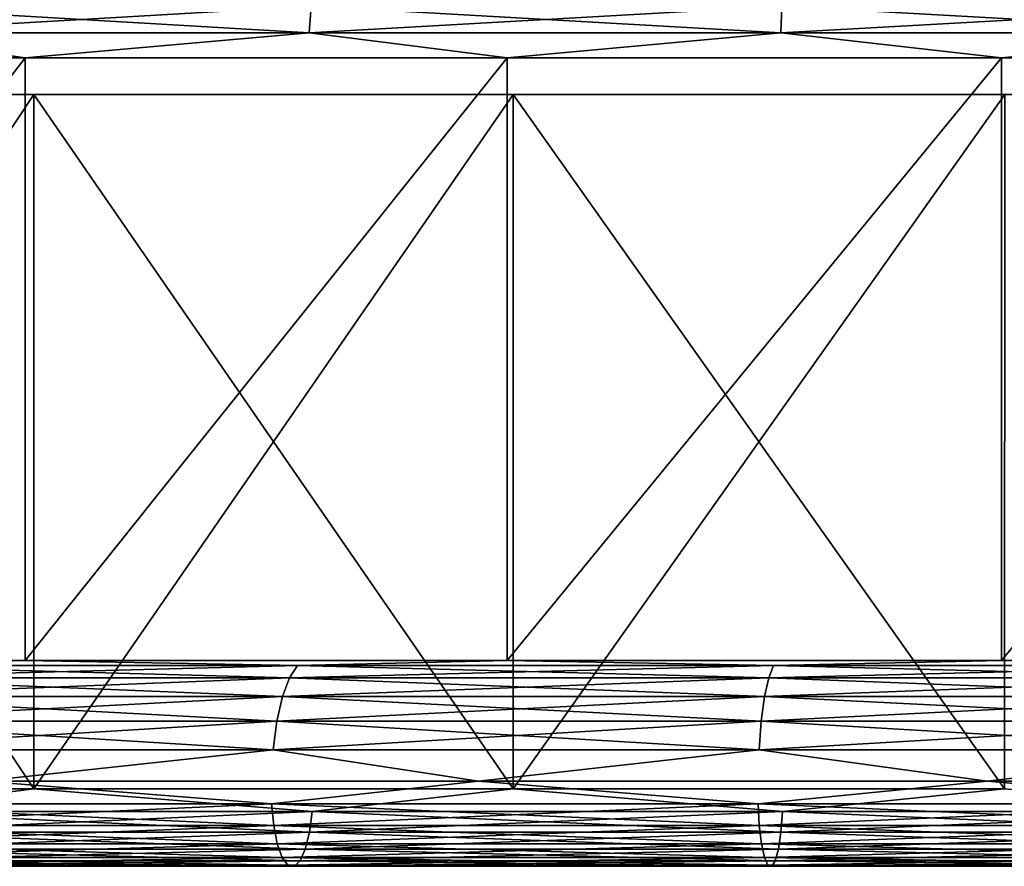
# Model space of a CAD drawing. Header units: millimetres. Extents: x -139 to 139, y -32 to 1264.
# Tile 239 of 266: x -33 to -11, y 1079 to 1098. Entities that reach past the tile are written whole.
import ezdxf

# ---------------------------------------------------------------- set-up
doc = ezdxf.new("R2010")
doc.units = ezdxf.units.MM
doc.header["$LTSCALE"] = 26.699852
for name, color, linetype in [('121', 7, 'CONTINUOUS'), ('122', 7, 'CONTINUOUS'), ('123', 7, 'CONTINUOUS'), ('124', 7, 'CONTINUOUS'), ('128', 7, 'CONTINUOUS'), ('129', 7, 'CONTINUOUS'), ('130', 7, 'CONTINUOUS'), ('131', 7, 'CONTINUOUS'), ('138', 7, 'CONTINUOUS'), ('139', 7, 'CONTINUOUS'), ('151', 7, 'CONTINUOUS')]:
    doc.layers.add(name, color=color, linetype=linetype)

msp = doc.modelspace()

# ---------------------------------------------------------------- linework, layer by layer
at = {"layer": '121', "color": 7, "linetype": 'CONTINUOUS'}
for points in [[(-43.28, 1081.15, 305.628), (-32.945, 1081.15, 301.348), (-43.283, 1096.738, 305.63), (-43.28, 1081.15, 305.628)], [(-43.283, 1096.738, 305.63), (-32.945, 1081.15, 301.348), (-32.947, 1096.738, 301.348), (-43.283, 1096.738, 305.63)], [(-32.945, 1081.15, 301.348), (-22.196, 1081.15, 298.251), (-32.947, 1096.738, 301.348), (-32.945, 1081.15, 301.348)], [(-32.947, 1096.738, 301.348), (-22.196, 1081.15, 298.251), (-22.193, 1096.738, 298.25), (-32.947, 1096.738, 301.348)], [(-22.196, 1081.15, 298.251), (-11.168, 1081.15, 296.377), (-22.193, 1096.738, 298.25), (-22.196, 1081.15, 298.251)], [(-22.193, 1096.738, 298.25), (-11.168, 1081.15, 296.377), (-11.165, 1096.738, 296.377), (-22.193, 1096.738, 298.25)]]:
    msp.add_3dface(points, dxfattribs=at)
at = {"layer": '122', "color": 7, "linetype": 'CONTINUOUS'}
for points in [[(-27.614, 1080.813, 296.045), (-38.205, 1080.813, 299.614), (-34.099, 1081.321, 298.052), (-27.614, 1080.813, 296.045)], [(-22.973, 1081.321, 294.847), (-27.614, 1080.813, 296.045), (-34.099, 1081.321, 298.052), (-22.973, 1081.321, 294.847)], [(-16.699, 1080.813, 293.643), (-27.614, 1080.813, 296.045), (-22.973, 1081.321, 294.847), (-16.699, 1080.813, 293.643)], [(-11.559, 1081.321, 292.908), (-16.699, 1080.813, 293.643), (-22.973, 1081.321, 294.847), (-11.559, 1081.321, 292.908)], [(-5.588, 1080.813, 292.434), (-16.699, 1080.813, 293.643), (-11.559, 1081.321, 292.908), (-5.588, 1080.813, 292.434)], [(0, 1081.321, 292.258), (-5.588, 1080.813, 292.434), (-11.559, 1081.321, 292.908), (0, 1081.321, 292.258)], [(-32.945, 1081.15, 301.348), (-43.28, 1081.15, 305.628), (-36.949, 1080.642, 302.765), (-32.945, 1081.15, 301.348)], [(-26.706, 1080.642, 299.313), (-32.945, 1081.15, 301.348), (-36.949, 1080.642, 302.765), (-26.706, 1080.642, 299.313)], [(-22.196, 1081.15, 298.251), (-32.945, 1081.15, 301.348), (-26.706, 1080.642, 299.313), (-22.196, 1081.15, 298.251)], [(-16.15, 1080.642, 296.99), (-22.196, 1081.15, 298.251), (-26.706, 1080.642, 299.313), (-16.15, 1080.642, 296.99)], [(-11.168, 1081.15, 296.377), (-22.196, 1081.15, 298.251), (-16.15, 1080.642, 296.99), (-11.168, 1081.15, 296.377)], [(-5.404, 1080.642, 295.821), (-11.168, 1081.15, 296.377), (-16.15, 1080.642, 296.99), (-5.404, 1080.642, 295.821)], [(-27.614, 1080.813, 296.045), (-38.141, 1080.328, 299.773), (-38.205, 1080.813, 299.614), (-27.614, 1080.813, 296.045)], [(-27.567, 1080.328, 296.211), (-38.141, 1080.328, 299.773), (-27.614, 1080.813, 296.045), (-27.567, 1080.328, 296.211)], [(-16.699, 1080.813, 293.643), (-27.567, 1080.328, 296.211), (-27.614, 1080.813, 296.045), (-16.699, 1080.813, 293.643)], [(-16.671, 1080.328, 293.812), (-27.567, 1080.328, 296.211), (-16.699, 1080.813, 293.643), (-16.671, 1080.328, 293.812)], [(-5.588, 1080.813, 292.434), (-16.671, 1080.328, 293.812), (-16.699, 1080.813, 293.643), (-5.588, 1080.813, 292.434)], [(-5.579, 1080.328, 292.606), (-16.671, 1080.328, 293.812), (-5.588, 1080.813, 292.434), (-5.579, 1080.328, 292.606)], [(-26.765, 1080.177, 299.101), (-36.949, 1080.642, 302.765), (-37.031, 1080.177, 302.56), (-26.765, 1080.177, 299.101)], [(-26.706, 1080.642, 299.313), (-36.949, 1080.642, 302.765), (-26.765, 1080.177, 299.101), (-26.706, 1080.642, 299.313)], [(-16.186, 1080.177, 296.773), (-26.706, 1080.642, 299.313), (-26.765, 1080.177, 299.101), (-16.186, 1080.177, 296.773)], [(-16.15, 1080.642, 296.99), (-26.706, 1080.642, 299.313), (-16.186, 1080.177, 296.773), (-16.15, 1080.642, 296.99)], [(-5.416, 1080.177, 295.602), (-16.15, 1080.642, 296.99), (-16.186, 1080.177, 296.773), (-5.416, 1080.177, 295.602)], [(-5.404, 1080.642, 295.821), (-16.15, 1080.642, 296.99), (-5.416, 1080.177, 295.602), (-5.404, 1080.642, 295.821)], [(-27.567, 1080.328, 296.211), (-38.028, 1079.915, 300.057), (-38.141, 1080.328, 299.773), (-27.567, 1080.328, 296.211)], [(-27.486, 1079.915, 296.505), (-38.028, 1079.915, 300.057), (-27.567, 1080.328, 296.211), (-27.486, 1079.915, 296.505)], [(-16.671, 1080.328, 293.812), (-27.486, 1079.915, 296.505), (-27.567, 1080.328, 296.211), (-16.671, 1080.328, 293.812)], [(-16.621, 1079.915, 294.114), (-27.486, 1079.915, 296.505), (-16.671, 1080.328, 293.812), (-16.621, 1079.915, 294.114)], [(-5.579, 1080.328, 292.606), (-16.621, 1079.915, 294.114), (-16.671, 1080.328, 293.812), (-5.579, 1080.328, 292.606)], [(-5.562, 1079.915, 292.911), (-16.621, 1079.915, 294.114), (-5.579, 1080.328, 292.606), (-5.562, 1079.915, 292.911)], [(-26.857, 1079.797, 298.769), (-37.031, 1080.177, 302.56), (-37.158, 1079.797, 302.24), (-26.857, 1079.797, 298.769)], [(-26.765, 1080.177, 299.101), (-37.031, 1080.177, 302.56), (-26.857, 1079.797, 298.769), (-26.765, 1080.177, 299.101)], [(-16.241, 1079.797, 296.432), (-26.765, 1080.177, 299.101), (-26.857, 1079.797, 298.769), (-16.241, 1079.797, 296.432)], [(-16.186, 1080.177, 296.773), (-26.765, 1080.177, 299.101), (-16.241, 1079.797, 296.432), (-16.186, 1080.177, 296.773)], [(-5.435, 1079.797, 295.257), (-16.186, 1080.177, 296.773), (-16.241, 1079.797, 296.432), (-5.435, 1079.797, 295.257)], [(-5.416, 1080.177, 295.602), (-16.186, 1080.177, 296.773), (-5.435, 1079.797, 295.257), (-5.416, 1080.177, 295.602)], [(-27.486, 1079.915, 296.505), (-37.875, 1079.608, 300.44), (-38.028, 1079.915, 300.057), (-27.486, 1079.915, 296.505)], [(-27.375, 1079.608, 296.902), (-37.875, 1079.608, 300.44), (-27.486, 1079.915, 296.505), (-27.375, 1079.608, 296.902)], [(-16.621, 1079.915, 294.114), (-27.375, 1079.608, 296.902), (-27.486, 1079.915, 296.505), (-16.621, 1079.915, 294.114)], [(-16.555, 1079.608, 294.521), (-27.375, 1079.608, 296.902), (-16.621, 1079.915, 294.114), (-16.555, 1079.608, 294.521)], [(-5.562, 1079.915, 292.911), (-16.555, 1079.608, 294.521), (-16.621, 1079.915, 294.114), (-5.562, 1079.915, 292.911)], [(-5.54, 1079.608, 293.323), (-16.555, 1079.608, 294.521), (-5.562, 1079.915, 292.911), (-5.54, 1079.608, 293.323)], [(-26.975, 1079.533, 298.344), (-37.158, 1079.797, 302.24), (-37.322, 1079.533, 301.83), (-26.975, 1079.533, 298.344)], [(-26.857, 1079.797, 298.769), (-37.158, 1079.797, 302.24), (-26.975, 1079.533, 298.344), (-26.857, 1079.797, 298.769)], [(-16.313, 1079.533, 295.997), (-26.857, 1079.797, 298.769), (-26.975, 1079.533, 298.344), (-16.313, 1079.533, 295.997)], [(-16.241, 1079.797, 296.432), (-26.857, 1079.797, 298.769), (-16.313, 1079.533, 295.997), (-16.241, 1079.797, 296.432)], [(-5.459, 1079.533, 294.816), (-16.241, 1079.797, 296.432), (-16.313, 1079.533, 295.997), (-5.459, 1079.533, 294.816)], [(-5.435, 1079.797, 295.257), (-16.241, 1079.797, 296.432), (-5.459, 1079.533, 294.816), (-5.435, 1079.797, 295.257)], [(-27.375, 1079.608, 296.902), (-37.696, 1079.434, 300.89), (-37.875, 1079.608, 300.44), (-27.375, 1079.608, 296.902)], [(-27.246, 1079.434, 297.369), (-37.696, 1079.434, 300.89), (-27.375, 1079.608, 296.902), (-27.246, 1079.434, 297.369)], [(-27.246, 1079.434, 297.369), (-37.506, 1079.408, 301.367), (-37.696, 1079.434, 300.89), (-27.246, 1079.434, 297.369)], [(-27.109, 1079.408, 297.863), (-37.322, 1079.533, 301.83), (-37.506, 1079.408, 301.367), (-27.109, 1079.408, 297.863)], [(-27.109, 1079.408, 297.863), (-37.506, 1079.408, 301.367), (-27.246, 1079.434, 297.369), (-27.109, 1079.408, 297.863)], [(-26.975, 1079.533, 298.344), (-37.322, 1079.533, 301.83), (-27.109, 1079.408, 297.863), (-26.975, 1079.533, 298.344)], [(-16.555, 1079.608, 294.521), (-27.246, 1079.434, 297.369), (-27.375, 1079.608, 296.902), (-16.555, 1079.608, 294.521)], [(-16.476, 1079.434, 294.998), (-27.246, 1079.434, 297.369), (-16.555, 1079.608, 294.521), (-16.476, 1079.434, 294.998)], [(-16.476, 1079.434, 294.998), (-27.109, 1079.408, 297.863), (-27.246, 1079.434, 297.369), (-16.476, 1079.434, 294.998)], [(-16.393, 1079.408, 295.505), (-26.975, 1079.533, 298.344), (-27.109, 1079.408, 297.863), (-16.393, 1079.408, 295.505)], [(-16.393, 1079.408, 295.505), (-27.109, 1079.408, 297.863), (-16.476, 1079.434, 294.998), (-16.393, 1079.408, 295.505)], [(-16.313, 1079.533, 295.997), (-26.975, 1079.533, 298.344), (-16.393, 1079.408, 295.505), (-16.313, 1079.533, 295.997)], [(-5.54, 1079.608, 293.323), (-16.476, 1079.434, 294.998), (-16.555, 1079.608, 294.521), (-5.54, 1079.608, 293.323)], [(-5.514, 1079.434, 293.806), (-16.476, 1079.434, 294.998), (-5.54, 1079.608, 293.323), (-5.514, 1079.434, 293.806)], [(-5.514, 1079.434, 293.806), (-16.393, 1079.408, 295.505), (-16.476, 1079.434, 294.998), (-5.514, 1079.434, 293.806)], [(-5.486, 1079.408, 294.318), (-16.313, 1079.533, 295.997), (-16.393, 1079.408, 295.505), (-5.486, 1079.408, 294.318)], [(-5.486, 1079.408, 294.318), (-16.393, 1079.408, 295.505), (-5.514, 1079.434, 293.806), (-5.486, 1079.408, 294.318)], [(-5.459, 1079.533, 294.816), (-16.313, 1079.533, 295.997), (-5.486, 1079.408, 294.318), (-5.459, 1079.533, 294.816)]]:
    msp.add_3dface(points, dxfattribs=at)
at = {"layer": '123', "color": 7, "linetype": 'CONTINUOUS'}
for points in [[(-33.144, 1084.026, 300.781), (-37.405, 1083.919, 301.619), (-43.541, 1084.026, 305.088), (-33.144, 1084.026, 300.781)], [(-27.214, 1083.644, 297.484), (-37.652, 1083.644, 301.001), (-27.036, 1083.919, 298.126), (-27.214, 1083.644, 297.484)], [(-27.036, 1083.919, 298.126), (-37.652, 1083.644, 301.001), (-37.405, 1083.919, 301.619), (-27.036, 1083.919, 298.126)], [(-27.036, 1083.919, 298.126), (-37.405, 1083.919, 301.619), (-33.144, 1084.026, 300.781), (-27.036, 1083.919, 298.126)], [(-22.33, 1084.026, 297.666), (-27.036, 1083.919, 298.126), (-33.144, 1084.026, 300.781), (-22.33, 1084.026, 297.666)], [(-16.457, 1083.644, 295.117), (-27.214, 1083.644, 297.484), (-16.349, 1083.919, 295.773), (-16.457, 1083.644, 295.117)], [(-16.349, 1083.919, 295.773), (-27.214, 1083.644, 297.484), (-27.036, 1083.919, 298.126), (-16.349, 1083.919, 295.773)], [(-16.349, 1083.919, 295.773), (-27.036, 1083.919, 298.126), (-22.33, 1084.026, 297.666), (-16.349, 1083.919, 295.773)], [(-11.236, 1084.026, 295.781), (-16.349, 1083.919, 295.773), (-22.33, 1084.026, 297.666), (-11.236, 1084.026, 295.781)], [(-5.507, 1083.644, 293.926), (-16.457, 1083.644, 295.117), (-5.471, 1083.919, 294.59), (-5.507, 1083.644, 293.926)], [(-5.471, 1083.919, 294.59), (-16.457, 1083.644, 295.117), (-16.349, 1083.919, 295.773), (-5.471, 1083.919, 294.59)], [(-5.471, 1083.919, 294.59), (-16.349, 1083.919, 295.773), (-11.236, 1084.026, 295.781), (-5.471, 1083.919, 294.59)], [(0, 1084.026, 295.15), (-5.471, 1083.919, 294.59), (-11.236, 1084.026, 295.781), (0, 1084.026, 295.15)], [(-27.369, 1083.22, 296.925), (-37.867, 1083.22, 300.462), (-27.214, 1083.644, 297.484), (-27.369, 1083.22, 296.925)], [(-27.214, 1083.644, 297.484), (-37.867, 1083.22, 300.462), (-37.652, 1083.644, 301.001), (-27.214, 1083.644, 297.484)], [(-16.551, 1083.22, 294.543), (-27.369, 1083.22, 296.925), (-16.457, 1083.644, 295.117), (-16.551, 1083.22, 294.543)], [(-16.457, 1083.644, 295.117), (-27.369, 1083.22, 296.925), (-27.214, 1083.644, 297.484), (-16.457, 1083.644, 295.117)], [(-5.539, 1083.22, 293.346), (-16.551, 1083.22, 294.543), (-5.507, 1083.644, 293.926), (-5.539, 1083.22, 293.346)], [(-5.507, 1083.644, 293.926), (-16.551, 1083.22, 294.543), (-16.457, 1083.644, 295.117), (-5.507, 1083.644, 293.926)], [(-27.493, 1082.669, 296.478), (-38.038, 1082.669, 300.031), (-27.369, 1083.22, 296.925), (-27.493, 1082.669, 296.478)], [(-27.369, 1083.22, 296.925), (-38.038, 1082.669, 300.031), (-37.867, 1083.22, 300.462), (-27.369, 1083.22, 296.925)], [(-16.626, 1082.669, 294.086), (-27.493, 1082.669, 296.478), (-16.551, 1083.22, 294.543), (-16.626, 1082.669, 294.086)], [(-16.551, 1083.22, 294.543), (-27.493, 1082.669, 296.478), (-27.369, 1083.22, 296.925), (-16.551, 1083.22, 294.543)], [(-5.564, 1082.669, 292.883), (-16.626, 1082.669, 294.086), (-5.539, 1083.22, 293.346), (-5.564, 1082.669, 292.883)], [(-5.539, 1083.22, 293.346), (-16.626, 1082.669, 294.086), (-16.551, 1083.22, 294.543), (-5.539, 1083.22, 293.346)], [(-27.578, 1082.023, 296.171), (-38.156, 1082.023, 299.735), (-27.493, 1082.669, 296.478), (-27.578, 1082.023, 296.171)], [(-27.493, 1082.669, 296.478), (-38.156, 1082.023, 299.735), (-38.038, 1082.669, 300.031), (-27.493, 1082.669, 296.478)], [(-16.677, 1082.023, 293.772), (-27.578, 1082.023, 296.171), (-16.626, 1082.669, 294.086), (-16.677, 1082.023, 293.772)], [(-16.626, 1082.669, 294.086), (-27.578, 1082.023, 296.171), (-27.493, 1082.669, 296.478), (-16.626, 1082.669, 294.086)], [(-5.581, 1082.023, 292.565), (-16.677, 1082.023, 293.772), (-5.564, 1082.669, 292.883), (-5.581, 1082.023, 292.565)], [(-5.564, 1082.669, 292.883), (-16.677, 1082.023, 293.772), (-16.626, 1082.669, 294.086), (-5.564, 1082.669, 292.883)], [(-27.578, 1082.023, 296.171), (-34.099, 1081.321, 298.052), (-38.156, 1082.023, 299.735), (-27.578, 1082.023, 296.171)], [(-22.973, 1081.321, 294.847), (-34.099, 1081.321, 298.052), (-27.578, 1082.023, 296.171), (-22.973, 1081.321, 294.847)], [(-16.677, 1082.023, 293.772), (-22.973, 1081.321, 294.847), (-27.578, 1082.023, 296.171), (-16.677, 1082.023, 293.772)], [(-11.559, 1081.321, 292.908), (-22.973, 1081.321, 294.847), (-16.677, 1082.023, 293.772), (-11.559, 1081.321, 292.908)], [(-5.581, 1082.023, 292.565), (-11.559, 1081.321, 292.908), (-16.677, 1082.023, 293.772), (-5.581, 1082.023, 292.565)], [(0, 1081.321, 292.258), (-11.559, 1081.321, 292.908), (-5.581, 1082.023, 292.565), (0, 1081.321, 292.258)]]:
    msp.add_3dface(points, dxfattribs=at)
at = {"layer": '124', "color": 7, "linetype": 'CONTINUOUS'}
for points in [[(-33.144, 1084.026, 300.781), (-43.541, 1084.026, 305.088), (-33.144, 1097.562, 300.781), (-33.144, 1084.026, 300.781)], [(-33.144, 1097.562, 300.781), (-43.541, 1084.026, 305.088), (-43.54, 1097.562, 305.088), (-33.144, 1097.562, 300.781)], [(-22.33, 1084.026, 297.666), (-33.144, 1084.026, 300.781), (-22.33, 1097.562, 297.666), (-22.33, 1084.026, 297.666)], [(-22.33, 1097.562, 297.666), (-33.144, 1084.026, 300.781), (-33.144, 1097.562, 300.781), (-22.33, 1097.562, 297.666)], [(-11.236, 1084.026, 295.781), (-22.33, 1084.026, 297.666), (-11.236, 1097.562, 295.781), (-11.236, 1084.026, 295.781)], [(-11.236, 1097.562, 295.781), (-22.33, 1084.026, 297.666), (-22.33, 1097.562, 297.666), (-11.236, 1097.562, 295.781)], [(0, 1084.026, 295.15), (-11.236, 1084.026, 295.781), (0, 1097.562, 295.15), (0, 1084.026, 295.15)], [(0, 1097.562, 295.15), (-11.236, 1084.026, 295.781), (-11.236, 1097.562, 295.781), (0, 1097.562, 295.15)]]:
    msp.add_3dface(points, dxfattribs=at)
at = {"layer": '128', "color": 7, "linetype": 'CONTINUOUS'}
for points in [[(-32.947, 1096.738, 489.652), (-43.28, 1081.15, 485.372), (-43.283, 1096.738, 485.37), (-32.947, 1096.738, 489.652)], [(-32.945, 1081.15, 489.652), (-43.28, 1081.15, 485.372), (-32.947, 1096.738, 489.652), (-32.945, 1081.15, 489.652)], [(-22.193, 1096.738, 492.75), (-32.945, 1081.15, 489.652), (-32.947, 1096.738, 489.652), (-22.193, 1096.738, 492.75)], [(-22.196, 1081.15, 492.749), (-32.945, 1081.15, 489.652), (-22.193, 1096.738, 492.75), (-22.196, 1081.15, 492.749)], [(-11.168, 1081.15, 494.623), (-22.196, 1081.15, 492.749), (-11.165, 1096.738, 494.623), (-11.168, 1081.15, 494.623)], [(-11.165, 1096.738, 494.623), (-22.196, 1081.15, 492.749), (-22.193, 1096.738, 492.75), (-11.165, 1096.738, 494.623)]]:
    msp.add_3dface(points, dxfattribs=at)
at = {"layer": '129', "color": 7, "linetype": 'CONTINUOUS'}
for points in [[(-38.205, 1080.813, 491.386), (-27.614, 1080.813, 494.955), (-34.099, 1081.321, 492.948), (-38.205, 1080.813, 491.386)], [(-34.099, 1081.321, 492.948), (-27.614, 1080.813, 494.955), (-22.973, 1081.321, 496.153), (-34.099, 1081.321, 492.948)], [(-27.614, 1080.813, 494.955), (-16.699, 1080.813, 497.357), (-22.973, 1081.321, 496.153), (-27.614, 1080.813, 494.955)], [(-22.973, 1081.321, 496.153), (-16.699, 1080.813, 497.357), (-11.559, 1081.321, 498.092), (-22.973, 1081.321, 496.153)], [(-16.699, 1080.813, 497.357), (-5.588, 1080.813, 498.566), (-11.559, 1081.321, 498.092), (-16.699, 1080.813, 497.357)], [(-11.559, 1081.321, 498.092), (-5.588, 1080.813, 498.566), (0, 1081.321, 498.742), (-11.559, 1081.321, 498.092)], [(-43.28, 1081.15, 485.372), (-32.945, 1081.15, 489.652), (-36.949, 1080.642, 488.235), (-43.28, 1081.15, 485.372)], [(-36.949, 1080.642, 488.235), (-32.945, 1081.15, 489.652), (-26.706, 1080.642, 491.687), (-36.949, 1080.642, 488.235)], [(-32.945, 1081.15, 489.652), (-22.196, 1081.15, 492.749), (-26.706, 1080.642, 491.687), (-32.945, 1081.15, 489.652)], [(-26.706, 1080.642, 491.687), (-22.196, 1081.15, 492.749), (-16.15, 1080.642, 494.01), (-26.706, 1080.642, 491.687)], [(-22.196, 1081.15, 492.749), (-11.168, 1081.15, 494.623), (-16.15, 1080.642, 494.01), (-22.196, 1081.15, 492.749)], [(-16.15, 1080.642, 494.01), (-11.168, 1081.15, 494.623), (-5.404, 1080.642, 495.179), (-16.15, 1080.642, 494.01)], [(-38.141, 1080.328, 491.227), (-27.567, 1080.328, 494.789), (-38.205, 1080.813, 491.386), (-38.141, 1080.328, 491.227)], [(-38.205, 1080.813, 491.386), (-27.567, 1080.328, 494.789), (-27.614, 1080.813, 494.955), (-38.205, 1080.813, 491.386)], [(-27.567, 1080.328, 494.789), (-16.671, 1080.328, 497.188), (-27.614, 1080.813, 494.955), (-27.567, 1080.328, 494.789)], [(-27.614, 1080.813, 494.955), (-16.671, 1080.328, 497.188), (-16.699, 1080.813, 497.357), (-27.614, 1080.813, 494.955)], [(-16.671, 1080.328, 497.188), (-5.579, 1080.328, 498.394), (-16.699, 1080.813, 497.357), (-16.671, 1080.328, 497.188)], [(-16.699, 1080.813, 497.357), (-5.579, 1080.328, 498.394), (-5.588, 1080.813, 498.566), (-16.699, 1080.813, 497.357)], [(-36.949, 1080.642, 488.235), (-26.706, 1080.642, 491.687), (-37.031, 1080.177, 488.44), (-36.949, 1080.642, 488.235)], [(-37.031, 1080.177, 488.44), (-26.706, 1080.642, 491.687), (-26.765, 1080.177, 491.899), (-37.031, 1080.177, 488.44)], [(-26.706, 1080.642, 491.687), (-16.15, 1080.642, 494.01), (-26.765, 1080.177, 491.899), (-26.706, 1080.642, 491.687)], [(-26.765, 1080.177, 491.899), (-16.15, 1080.642, 494.01), (-16.186, 1080.177, 494.227), (-26.765, 1080.177, 491.899)], [(-16.15, 1080.642, 494.01), (-5.404, 1080.642, 495.179), (-16.186, 1080.177, 494.227), (-16.15, 1080.642, 494.01)], [(-16.186, 1080.177, 494.227), (-5.404, 1080.642, 495.179), (-5.416, 1080.177, 495.398), (-16.186, 1080.177, 494.227)], [(-38.028, 1079.915, 490.943), (-27.486, 1079.915, 494.495), (-38.141, 1080.328, 491.227), (-38.028, 1079.915, 490.943)], [(-38.141, 1080.328, 491.227), (-27.486, 1079.915, 494.495), (-27.567, 1080.328, 494.789), (-38.141, 1080.328, 491.227)], [(-27.486, 1079.915, 494.495), (-16.621, 1079.915, 496.886), (-27.567, 1080.328, 494.789), (-27.486, 1079.915, 494.495)], [(-27.567, 1080.328, 494.789), (-16.621, 1079.915, 496.886), (-16.671, 1080.328, 497.188), (-27.567, 1080.328, 494.789)], [(-16.621, 1079.915, 496.886), (-5.562, 1079.915, 498.089), (-16.671, 1080.328, 497.188), (-16.621, 1079.915, 496.886)], [(-16.671, 1080.328, 497.188), (-5.562, 1079.915, 498.089), (-5.579, 1080.328, 498.394), (-16.671, 1080.328, 497.188)], [(-37.031, 1080.177, 488.44), (-26.765, 1080.177, 491.899), (-37.158, 1079.797, 488.76), (-37.031, 1080.177, 488.44)], [(-37.158, 1079.797, 488.76), (-26.765, 1080.177, 491.899), (-26.857, 1079.797, 492.231), (-37.158, 1079.797, 488.76)], [(-26.765, 1080.177, 491.899), (-16.186, 1080.177, 494.227), (-26.857, 1079.797, 492.231), (-26.765, 1080.177, 491.899)], [(-26.857, 1079.797, 492.231), (-16.186, 1080.177, 494.227), (-16.241, 1079.797, 494.568), (-26.857, 1079.797, 492.231)], [(-16.186, 1080.177, 494.227), (-5.416, 1080.177, 495.398), (-16.241, 1079.797, 494.568), (-16.186, 1080.177, 494.227)], [(-16.241, 1079.797, 494.568), (-5.416, 1080.177, 495.398), (-5.435, 1079.797, 495.743), (-16.241, 1079.797, 494.568)], [(-37.875, 1079.608, 490.56), (-27.375, 1079.608, 494.098), (-38.028, 1079.915, 490.943), (-37.875, 1079.608, 490.56)], [(-38.028, 1079.915, 490.943), (-27.375, 1079.608, 494.098), (-27.486, 1079.915, 494.495), (-38.028, 1079.915, 490.943)], [(-27.375, 1079.608, 494.098), (-16.555, 1079.608, 496.479), (-27.486, 1079.915, 494.495), (-27.375, 1079.608, 494.098)], [(-27.486, 1079.915, 494.495), (-16.555, 1079.608, 496.479), (-16.621, 1079.915, 496.886), (-27.486, 1079.915, 494.495)], [(-16.555, 1079.608, 496.479), (-5.54, 1079.608, 497.677), (-16.621, 1079.915, 496.886), (-16.555, 1079.608, 496.479)], [(-16.621, 1079.915, 496.886), (-5.54, 1079.608, 497.677), (-5.562, 1079.915, 498.089), (-16.621, 1079.915, 496.886)], [(-37.158, 1079.797, 488.76), (-26.857, 1079.797, 492.231), (-37.322, 1079.533, 489.17), (-37.158, 1079.797, 488.76)], [(-37.322, 1079.533, 489.17), (-26.857, 1079.797, 492.231), (-26.975, 1079.533, 492.656), (-37.322, 1079.533, 489.17)], [(-26.857, 1079.797, 492.231), (-16.241, 1079.797, 494.568), (-26.975, 1079.533, 492.656), (-26.857, 1079.797, 492.231)], [(-26.975, 1079.533, 492.656), (-16.241, 1079.797, 494.568), (-16.313, 1079.533, 495.003), (-26.975, 1079.533, 492.656)], [(-16.241, 1079.797, 494.568), (-5.435, 1079.797, 495.743), (-16.313, 1079.533, 495.003), (-16.241, 1079.797, 494.568)], [(-16.313, 1079.533, 495.003), (-5.435, 1079.797, 495.743), (-5.459, 1079.533, 496.184), (-16.313, 1079.533, 495.003)], [(-37.696, 1079.434, 490.11), (-27.246, 1079.434, 493.631), (-37.875, 1079.608, 490.56), (-37.696, 1079.434, 490.11)], [(-37.875, 1079.608, 490.56), (-27.246, 1079.434, 493.631), (-27.375, 1079.608, 494.098), (-37.875, 1079.608, 490.56)], [(-37.506, 1079.408, 489.633), (-27.109, 1079.408, 493.137), (-37.696, 1079.434, 490.11), (-37.506, 1079.408, 489.633)], [(-37.696, 1079.434, 490.11), (-27.109, 1079.408, 493.137), (-27.246, 1079.434, 493.631), (-37.696, 1079.434, 490.11)], [(-37.322, 1079.533, 489.17), (-26.975, 1079.533, 492.656), (-37.506, 1079.408, 489.633), (-37.322, 1079.533, 489.17)], [(-37.506, 1079.408, 489.633), (-26.975, 1079.533, 492.656), (-27.109, 1079.408, 493.137), (-37.506, 1079.408, 489.633)], [(-27.246, 1079.434, 493.631), (-16.476, 1079.434, 496.002), (-27.375, 1079.608, 494.098), (-27.246, 1079.434, 493.631)], [(-27.375, 1079.608, 494.098), (-16.476, 1079.434, 496.002), (-16.555, 1079.608, 496.479), (-27.375, 1079.608, 494.098)], [(-27.109, 1079.408, 493.137), (-16.393, 1079.408, 495.495), (-27.246, 1079.434, 493.631), (-27.109, 1079.408, 493.137)], [(-27.246, 1079.434, 493.631), (-16.393, 1079.408, 495.495), (-16.476, 1079.434, 496.002), (-27.246, 1079.434, 493.631)], [(-26.975, 1079.533, 492.656), (-16.313, 1079.533, 495.003), (-27.109, 1079.408, 493.137), (-26.975, 1079.533, 492.656)], [(-27.109, 1079.408, 493.137), (-16.313, 1079.533, 495.003), (-16.393, 1079.408, 495.495), (-27.109, 1079.408, 493.137)], [(-16.476, 1079.434, 496.002), (-5.514, 1079.434, 497.194), (-16.555, 1079.608, 496.479), (-16.476, 1079.434, 496.002)], [(-16.555, 1079.608, 496.479), (-5.514, 1079.434, 497.194), (-5.54, 1079.608, 497.677), (-16.555, 1079.608, 496.479)], [(-16.393, 1079.408, 495.495), (-5.486, 1079.408, 496.682), (-16.476, 1079.434, 496.002), (-16.393, 1079.408, 495.495)], [(-16.476, 1079.434, 496.002), (-5.486, 1079.408, 496.682), (-5.514, 1079.434, 497.194), (-16.476, 1079.434, 496.002)], [(-16.313, 1079.533, 495.003), (-5.459, 1079.533, 496.184), (-16.393, 1079.408, 495.495), (-16.313, 1079.533, 495.003)], [(-16.393, 1079.408, 495.495), (-5.459, 1079.533, 496.184), (-5.486, 1079.408, 496.682), (-16.393, 1079.408, 495.495)]]:
    msp.add_3dface(points, dxfattribs=at)
at = {"layer": '130', "color": 7, "linetype": 'CONTINUOUS'}
for points in [[(-33.143, 1084.026, 490.219), (-43.54, 1084.026, 485.912), (-37.405, 1083.919, 489.381), (-33.143, 1084.026, 490.219)], [(-27.214, 1083.644, 493.516), (-37.405, 1083.919, 489.381), (-37.652, 1083.644, 489.999), (-27.214, 1083.644, 493.516)], [(-27.036, 1083.919, 492.874), (-33.143, 1084.026, 490.219), (-37.405, 1083.919, 489.381), (-27.036, 1083.919, 492.874)], [(-27.036, 1083.919, 492.874), (-37.405, 1083.919, 489.381), (-27.214, 1083.644, 493.516), (-27.036, 1083.919, 492.874)], [(-22.33, 1084.026, 493.334), (-33.143, 1084.026, 490.219), (-27.036, 1083.919, 492.874), (-22.33, 1084.026, 493.334)], [(-16.457, 1083.644, 495.883), (-27.036, 1083.919, 492.874), (-27.214, 1083.644, 493.516), (-16.457, 1083.644, 495.883)], [(-16.349, 1083.919, 495.227), (-22.33, 1084.026, 493.334), (-27.036, 1083.919, 492.874), (-16.349, 1083.919, 495.227)], [(-16.349, 1083.919, 495.227), (-27.036, 1083.919, 492.874), (-16.457, 1083.644, 495.883), (-16.349, 1083.919, 495.227)], [(-11.235, 1084.026, 495.219), (-22.33, 1084.026, 493.334), (-16.349, 1083.919, 495.227), (-11.235, 1084.026, 495.219)], [(-5.507, 1083.644, 497.074), (-16.349, 1083.919, 495.227), (-16.457, 1083.644, 495.883), (-5.507, 1083.644, 497.074)], [(-5.471, 1083.919, 496.41), (-11.235, 1084.026, 495.219), (-16.349, 1083.919, 495.227), (-5.471, 1083.919, 496.41)], [(-5.471, 1083.919, 496.41), (-16.349, 1083.919, 495.227), (-5.507, 1083.644, 497.074), (-5.471, 1083.919, 496.41)], [(0, 1084.026, 495.85), (-11.235, 1084.026, 495.219), (-5.471, 1083.919, 496.41), (0, 1084.026, 495.85)], [(-27.369, 1083.22, 494.075), (-37.652, 1083.644, 489.999), (-37.867, 1083.22, 490.538), (-27.369, 1083.22, 494.075)], [(-27.214, 1083.644, 493.516), (-37.652, 1083.644, 489.999), (-27.369, 1083.22, 494.075), (-27.214, 1083.644, 493.516)], [(-16.551, 1083.22, 496.457), (-27.214, 1083.644, 493.516), (-27.369, 1083.22, 494.075), (-16.551, 1083.22, 496.457)], [(-16.457, 1083.644, 495.883), (-27.214, 1083.644, 493.516), (-16.551, 1083.22, 496.457), (-16.457, 1083.644, 495.883)], [(-5.539, 1083.22, 497.654), (-16.457, 1083.644, 495.883), (-16.551, 1083.22, 496.457), (-5.539, 1083.22, 497.654)], [(-5.507, 1083.644, 497.074), (-16.457, 1083.644, 495.883), (-5.539, 1083.22, 497.654), (-5.507, 1083.644, 497.074)], [(-27.493, 1082.669, 494.522), (-37.867, 1083.22, 490.538), (-38.038, 1082.669, 490.969), (-27.493, 1082.669, 494.522)], [(-27.369, 1083.22, 494.075), (-37.867, 1083.22, 490.538), (-27.493, 1082.669, 494.522), (-27.369, 1083.22, 494.075)], [(-16.626, 1082.669, 496.914), (-27.369, 1083.22, 494.075), (-27.493, 1082.669, 494.522), (-16.626, 1082.669, 496.914)], [(-16.551, 1083.22, 496.457), (-27.369, 1083.22, 494.075), (-16.626, 1082.669, 496.914), (-16.551, 1083.22, 496.457)], [(-5.564, 1082.669, 498.117), (-16.551, 1083.22, 496.457), (-16.626, 1082.669, 496.914), (-5.564, 1082.669, 498.117)], [(-5.539, 1083.22, 497.654), (-16.551, 1083.22, 496.457), (-5.564, 1082.669, 498.117), (-5.539, 1083.22, 497.654)], [(-27.578, 1082.023, 494.829), (-38.038, 1082.669, 490.969), (-38.156, 1082.023, 491.265), (-27.578, 1082.023, 494.829)], [(-27.493, 1082.669, 494.522), (-38.038, 1082.669, 490.969), (-27.578, 1082.023, 494.829), (-27.493, 1082.669, 494.522)], [(-16.677, 1082.023, 497.228), (-27.493, 1082.669, 494.522), (-27.578, 1082.023, 494.829), (-16.677, 1082.023, 497.228)], [(-16.626, 1082.669, 496.914), (-27.493, 1082.669, 494.522), (-16.677, 1082.023, 497.228), (-16.626, 1082.669, 496.914)], [(-5.581, 1082.023, 498.435), (-16.626, 1082.669, 496.914), (-16.677, 1082.023, 497.228), (-5.581, 1082.023, 498.435)], [(-5.564, 1082.669, 498.117), (-16.626, 1082.669, 496.914), (-5.581, 1082.023, 498.435), (-5.564, 1082.669, 498.117)], [(-34.099, 1081.321, 492.948), (-27.578, 1082.023, 494.829), (-38.156, 1082.023, 491.265), (-34.099, 1081.321, 492.948)], [(-34.099, 1081.321, 492.948), (-22.973, 1081.321, 496.153), (-27.578, 1082.023, 494.829), (-34.099, 1081.321, 492.948)], [(-22.973, 1081.321, 496.153), (-16.677, 1082.023, 497.228), (-27.578, 1082.023, 494.829), (-22.973, 1081.321, 496.153)], [(-22.973, 1081.321, 496.153), (-11.559, 1081.321, 498.092), (-16.677, 1082.023, 497.228), (-22.973, 1081.321, 496.153)], [(-11.559, 1081.321, 498.092), (-5.581, 1082.023, 498.435), (-16.677, 1082.023, 497.228), (-11.559, 1081.321, 498.092)], [(-11.559, 1081.321, 498.092), (0, 1081.321, 498.742), (-5.581, 1082.023, 498.435), (-11.559, 1081.321, 498.092)]]:
    msp.add_3dface(points, dxfattribs=at)
at = {"layer": '131', "color": 7, "linetype": 'CONTINUOUS'}
for points in [[(-43.541, 1097.562, 485.912), (-43.54, 1084.026, 485.912), (-33.144, 1097.562, 490.219), (-43.541, 1097.562, 485.912)], [(-43.54, 1084.026, 485.912), (-33.143, 1084.026, 490.219), (-33.144, 1097.562, 490.219), (-43.54, 1084.026, 485.912)], [(-33.144, 1097.562, 490.219), (-33.143, 1084.026, 490.219), (-22.33, 1097.562, 493.334), (-33.144, 1097.562, 490.219)], [(-33.143, 1084.026, 490.219), (-22.33, 1084.026, 493.334), (-22.33, 1097.562, 493.334), (-33.143, 1084.026, 490.219)], [(-22.33, 1084.026, 493.334), (-11.235, 1084.026, 495.219), (-11.236, 1097.562, 495.219), (-22.33, 1084.026, 493.334)], [(-22.33, 1097.562, 493.334), (-22.33, 1084.026, 493.334), (-11.236, 1097.562, 495.219), (-22.33, 1097.562, 493.334)], [(-11.236, 1097.562, 495.219), (-11.235, 1084.026, 495.219), (0, 1097.562, 495.85), (-11.236, 1097.562, 495.219)], [(-11.235, 1084.026, 495.219), (0, 1084.026, 495.85), (0, 1097.562, 495.85), (-11.235, 1084.026, 495.219)]]:
    msp.add_3dface(points, dxfattribs=at)
at = {"layer": '138', "color": 7, "linetype": 'CONTINUOUS'}
for points in [[(-26.773, 1098.119, 299.072), (-37.042, 1098.119, 302.532), (-26.728, 1098.718, 299.235), (-26.773, 1098.119, 299.072)], [(-26.728, 1098.718, 299.235), (-37.042, 1098.119, 302.532), (-36.979, 1098.718, 302.689), (-26.728, 1098.718, 299.235)], [(-16.19, 1098.119, 296.743), (-26.773, 1098.119, 299.072), (-16.163, 1098.718, 296.909), (-16.19, 1098.119, 296.743)], [(-16.163, 1098.718, 296.909), (-26.773, 1098.119, 299.072), (-26.728, 1098.718, 299.235), (-16.163, 1098.718, 296.909)], [(-5.418, 1098.119, 295.571), (-16.19, 1098.119, 296.743), (-5.409, 1098.718, 295.74), (-5.418, 1098.119, 295.571)], [(-5.409, 1098.718, 295.74), (-16.19, 1098.119, 296.743), (-16.163, 1098.718, 296.909), (-5.409, 1098.718, 295.74)], [(-33.144, 1097.562, 300.781), (-43.54, 1097.562, 305.088), (-37.042, 1098.119, 302.532), (-33.144, 1097.562, 300.781)], [(-26.773, 1098.119, 299.072), (-33.144, 1097.562, 300.781), (-37.042, 1098.119, 302.532), (-26.773, 1098.119, 299.072)], [(-22.33, 1097.562, 297.666), (-33.144, 1097.562, 300.781), (-26.773, 1098.119, 299.072), (-22.33, 1097.562, 297.666)], [(-16.19, 1098.119, 296.743), (-22.33, 1097.562, 297.666), (-26.773, 1098.119, 299.072), (-16.19, 1098.119, 296.743)], [(-11.236, 1097.562, 295.781), (-22.33, 1097.562, 297.666), (-16.19, 1098.119, 296.743), (-11.236, 1097.562, 295.781)], [(-5.418, 1098.119, 295.571), (-11.236, 1097.562, 295.781), (-16.19, 1098.119, 296.743), (-5.418, 1098.119, 295.571)], [(0, 1097.562, 295.15), (-11.236, 1097.562, 295.781), (-5.418, 1098.119, 295.571), (0, 1097.562, 295.15)]]:
    msp.add_3dface(points, dxfattribs=at)
at = {"layer": '139', "color": 7, "linetype": 'CONTINUOUS'}
for points in [[(-26.773, 1098.119, 491.928), (-36.979, 1098.718, 488.311), (-37.042, 1098.119, 488.468), (-26.773, 1098.119, 491.928)], [(-26.728, 1098.718, 491.765), (-36.979, 1098.718, 488.311), (-26.773, 1098.119, 491.928), (-26.728, 1098.718, 491.765)], [(-16.19, 1098.119, 494.257), (-26.728, 1098.718, 491.765), (-26.773, 1098.119, 491.928), (-16.19, 1098.119, 494.257)], [(-16.163, 1098.718, 494.091), (-26.728, 1098.718, 491.765), (-16.19, 1098.119, 494.257), (-16.163, 1098.718, 494.091)], [(-5.418, 1098.119, 495.429), (-16.163, 1098.718, 494.091), (-16.19, 1098.119, 494.257), (-5.418, 1098.119, 495.429)], [(-5.409, 1098.718, 495.26), (-16.163, 1098.718, 494.091), (-5.418, 1098.119, 495.429), (-5.409, 1098.718, 495.26)], [(-43.541, 1097.562, 485.912), (-33.144, 1097.562, 490.219), (-37.042, 1098.119, 488.468), (-43.541, 1097.562, 485.912)], [(-33.144, 1097.562, 490.219), (-26.773, 1098.119, 491.928), (-37.042, 1098.119, 488.468), (-33.144, 1097.562, 490.219)], [(-33.144, 1097.562, 490.219), (-22.33, 1097.562, 493.334), (-26.773, 1098.119, 491.928), (-33.144, 1097.562, 490.219)], [(-22.33, 1097.562, 493.334), (-16.19, 1098.119, 494.257), (-26.773, 1098.119, 491.928), (-22.33, 1097.562, 493.334)], [(-22.33, 1097.562, 493.334), (-11.236, 1097.562, 495.219), (-16.19, 1098.119, 494.257), (-22.33, 1097.562, 493.334)], [(-11.236, 1097.562, 495.219), (-5.418, 1098.119, 495.429), (-16.19, 1098.119, 494.257), (-11.236, 1097.562, 495.219)], [(-11.236, 1097.562, 495.219), (0, 1097.562, 495.85), (-5.418, 1098.119, 495.429), (-11.236, 1097.562, 495.219)]]:
    msp.add_3dface(points, dxfattribs=at)
at = {"layer": '151', "color": 7, "linetype": 'CONTINUOUS', "true_color": 0xa2afbf}
for points in [[(99.75, 1096.738, 395.5), (-99.75, 1096.738, 395.5), (-99.122, 1096.738, 384.324), (99.75, 1096.738, 395.5)], [(-99.75, 1096.738, 395.5), (99.75, 1096.738, 395.5), (99.122, 1096.738, 406.676), (-99.75, 1096.738, 395.5)], [(-99.75, 1096.738, 395.5), (99.122, 1096.738, 406.676), (-99.122, 1096.738, 406.676), (-99.75, 1096.738, 395.5)], [(99.75, 1096.738, 395.5), (-99.122, 1096.738, 384.324), (99.122, 1096.738, 384.324), (99.75, 1096.738, 395.5)], [(-99.122, 1096.738, 384.324), (-97.248, 1096.738, 373.301), (99.122, 1096.738, 384.324), (-99.122, 1096.738, 384.324)], [(99.122, 1096.738, 406.676), (97.248, 1096.738, 417.699), (-99.122, 1096.738, 406.676), (99.122, 1096.738, 406.676)], [(97.248, 1096.738, 417.699), (-97.248, 1096.738, 417.699), (-99.122, 1096.738, 406.676), (97.248, 1096.738, 417.699)], [(-97.248, 1096.738, 373.301), (-94.152, 1096.738, 362.556), (97.248, 1096.738, 373.301), (-97.248, 1096.738, 373.301)], [(-97.248, 1096.738, 373.301), (97.248, 1096.738, 373.301), (99.122, 1096.738, 384.324), (-97.248, 1096.738, 373.301)], [(97.248, 1096.738, 417.699), (94.152, 1096.738, 428.444), (-97.248, 1096.738, 417.699), (97.248, 1096.738, 417.699)], [(94.152, 1096.738, 428.444), (-94.152, 1096.738, 428.444), (-97.248, 1096.738, 417.699), (94.152, 1096.738, 428.444)], [(-94.152, 1096.738, 362.556), (-89.873, 1096.738, 352.224), (94.152, 1096.738, 362.556), (-94.152, 1096.738, 362.556)], [(-94.152, 1096.738, 362.556), (94.152, 1096.738, 362.556), (97.248, 1096.738, 373.301), (-94.152, 1096.738, 362.556)], [(94.152, 1096.738, 428.444), (89.873, 1096.738, 438.776), (-94.152, 1096.738, 428.444), (94.152, 1096.738, 428.444)], [(89.873, 1096.738, 438.776), (-89.873, 1096.738, 438.776), (-94.152, 1096.738, 428.444), (89.873, 1096.738, 438.776)], [(-89.873, 1096.738, 352.224), (-84.462, 1096.738, 342.433), (89.873, 1096.738, 352.224), (-89.873, 1096.738, 352.224)], [(-89.873, 1096.738, 352.224), (89.873, 1096.738, 352.224), (94.152, 1096.738, 362.556), (-89.873, 1096.738, 352.224)], [(89.873, 1096.738, 438.776), (84.462, 1096.738, 448.567), (-89.873, 1096.738, 438.776), (89.873, 1096.738, 438.776)], [(84.462, 1096.738, 448.567), (-84.462, 1096.738, 448.567), (-89.873, 1096.738, 438.776), (84.462, 1096.738, 448.567)], [(-84.462, 1096.738, 342.433), (-77.986, 1096.738, 333.305), (84.462, 1096.738, 342.433), (-84.462, 1096.738, 342.433)], [(-84.462, 1096.738, 342.433), (84.462, 1096.738, 342.433), (89.873, 1096.738, 352.224), (-84.462, 1096.738, 342.433)], [(84.462, 1096.738, 448.567), (77.986, 1096.738, 457.695), (-84.462, 1096.738, 448.567), (84.462, 1096.738, 448.567)], [(77.986, 1096.738, 457.695), (-77.986, 1096.738, 457.695), (-84.462, 1096.738, 448.567), (77.986, 1096.738, 457.695)], [(-77.986, 1096.738, 333.305), (-70.531, 1096.738, 324.964), (77.986, 1096.738, 333.305), (-77.986, 1096.738, 333.305)], [(-77.986, 1096.738, 333.305), (77.986, 1096.738, 333.305), (84.462, 1096.738, 342.433), (-77.986, 1096.738, 333.305)], [(77.986, 1096.738, 457.695), (70.531, 1096.738, 466.036), (-77.986, 1096.738, 457.695), (77.986, 1096.738, 457.695)], [(70.531, 1096.738, 466.036), (-70.531, 1096.738, 466.036), (-77.986, 1096.738, 457.695), (70.531, 1096.738, 466.036)], [(-70.531, 1096.738, 324.964), (-62.191, 1096.738, 317.512), (70.531, 1096.738, 324.964), (-70.531, 1096.738, 324.964)], [(-70.531, 1096.738, 324.964), (70.531, 1096.738, 324.964), (77.986, 1096.738, 333.305), (-70.531, 1096.738, 324.964)], [(70.531, 1096.738, 466.036), (62.191, 1096.738, 473.488), (-70.531, 1096.738, 466.036), (70.531, 1096.738, 466.036)], [(62.191, 1096.738, 473.488), (-62.191, 1096.738, 473.488), (-70.531, 1096.738, 466.036), (62.191, 1096.738, 473.488)], [(-62.191, 1096.738, 317.512), (-53.072, 1096.738, 311.041), (62.191, 1096.738, 317.512), (-62.191, 1096.738, 317.512)], [(-62.191, 1096.738, 317.512), (62.191, 1096.738, 317.512), (70.531, 1096.738, 324.964), (-62.191, 1096.738, 317.512)], [(62.191, 1096.738, 473.488), (53.072, 1096.738, 479.959), (-62.191, 1096.738, 473.488), (62.191, 1096.738, 473.488)], [(53.072, 1096.738, 479.959), (-53.072, 1096.738, 479.959), (-62.191, 1096.738, 473.488), (53.072, 1096.738, 479.959)], [(-53.072, 1096.738, 311.041), (-43.283, 1096.738, 305.63), (53.072, 1096.738, 311.041), (-53.072, 1096.738, 311.041)], [(-53.072, 1096.738, 311.041), (53.072, 1096.738, 311.041), (62.191, 1096.738, 317.512), (-53.072, 1096.738, 311.041)], [(53.072, 1096.738, 479.959), (43.283, 1096.738, 485.37), (-53.072, 1096.738, 479.959), (53.072, 1096.738, 479.959)], [(43.283, 1096.738, 485.37), (-43.283, 1096.738, 485.37), (-53.072, 1096.738, 479.959), (43.283, 1096.738, 485.37)], [(-43.283, 1096.738, 305.63), (-32.947, 1096.738, 301.348), (43.283, 1096.738, 305.63), (-43.283, 1096.738, 305.63)], [(-43.283, 1096.738, 305.63), (43.283, 1096.738, 305.63), (53.072, 1096.738, 311.041), (-43.283, 1096.738, 305.63)], [(43.283, 1096.738, 485.37), (32.947, 1096.738, 489.652), (-43.283, 1096.738, 485.37), (43.283, 1096.738, 485.37)], [(32.947, 1096.738, 489.652), (-32.947, 1096.738, 489.652), (-43.283, 1096.738, 485.37), (32.947, 1096.738, 489.652)], [(-32.947, 1096.738, 301.348), (-22.193, 1096.738, 298.25), (32.947, 1096.738, 301.348), (-32.947, 1096.738, 301.348)], [(-32.947, 1096.738, 301.348), (32.947, 1096.738, 301.348), (43.283, 1096.738, 305.63), (-32.947, 1096.738, 301.348)], [(32.947, 1096.738, 489.652), (22.193, 1096.738, 492.75), (-32.947, 1096.738, 489.652), (32.947, 1096.738, 489.652)], [(22.193, 1096.738, 492.75), (-22.193, 1096.738, 492.75), (-32.947, 1096.738, 489.652), (22.193, 1096.738, 492.75)], [(-22.193, 1096.738, 298.25), (-11.165, 1096.738, 296.377), (22.193, 1096.738, 298.25), (-22.193, 1096.738, 298.25)], [(-22.193, 1096.738, 298.25), (22.193, 1096.738, 298.25), (32.947, 1096.738, 301.348), (-22.193, 1096.738, 298.25)], [(22.193, 1096.738, 492.75), (11.165, 1096.738, 494.623), (-22.193, 1096.738, 492.75), (22.193, 1096.738, 492.75)], [(11.165, 1096.738, 494.623), (-11.165, 1096.738, 494.623), (-22.193, 1096.738, 492.75), (11.165, 1096.738, 494.623)]]:
    msp.add_3dface(points, dxfattribs=at)

doc.saveas('drawing.dxf')
